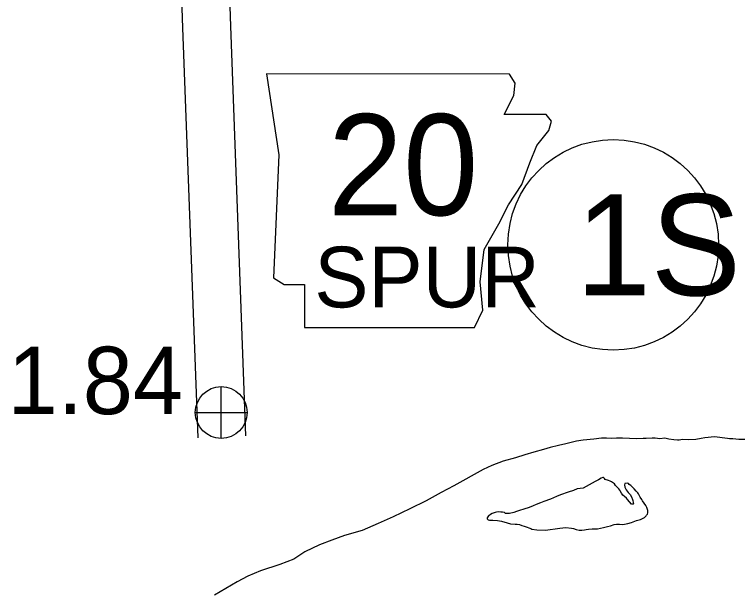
# Model space of a CAD drawing. Extents: x -939622 to -934222, y 1383701 to 1385301.
# Drawn here: x -935716.85 to -935703.26, y 1383978.91 to 1383989.81 of the extents above; entities that cross this region are included whole.
import ezdxf

# ---------------------------------------------------------------- set-up
doc = ezdxf.new("R2010")
doc.units = 0
for name, color, linetype in [('Level 10', 7, 'Continuous'), ('Level 21', 7, 'Continuous'), ('Level 25', 7, 'Continuous'), ('Level 26', 7, 'Continuous'), ('Level 27', 7, 'Continuous'), ('Level 9', 7, 'Continuous')]:
    doc.layers.add(name, color=color, linetype=linetype)

msp = doc.modelspace()

# ---------------------------------------------------------------- linework, layer by layer
at = {"layer": 'Level 10'}
for points in [[(-935713.018, 1383996.333), (-935712.794, 1383989.596), (-935712.508, 1383981.888)], [(-935713.905, 1383995.917), (-935713.694, 1383989.565), (-935713.408, 1383981.855)]]:
    msp.add_lwpolyline(points, dxfattribs=at)
at = {"layer": 'Level 21'}
msp.add_lwpolyline([(-935712.113, 1383988.696), (-935711.884, 1383987.174), (-935711.986, 1383984.864), (-935711.783, 1383984.737), (-935711.402, 1383984.737), (-935711.402, 1383983.925), (-935708.205, 1383983.925), (-935708.052, 1383984.255), (-935708.103, 1383984.788), (-935708.027, 1383985.397), (-935707.748, 1383985.879), (-935707.57, 1383986.235), (-935707.316, 1383986.615), (-935707.164, 1383987.021), (-935707.037, 1383987.351), (-935706.809, 1383987.63), (-935706.758, 1383987.808), (-935706.86, 1383987.935), (-935707.646, 1383987.935), (-935707.469, 1383988.29), (-935707.443, 1383988.519), (-935707.548, 1383988.694)], close=True, dxfattribs=at)
at = {"layer": 'Level 26'}
for p, q in [((-935712.967, 1383981.842), (-935712.967, 1383982.817)), ((-935713.454, 1383982.33), (-935712.479, 1383982.33))]:
    msp.add_line(p, q, dxfattribs=at)
msp.add_circle((-935712.967, 1383982.33), 0.487, dxfattribs=at)
at = {"layer": 'Level 27'}
msp.add_circle((-935705.599, 1383985.482), 1.98, dxfattribs=at)
at = {"layer": 'Level 9'}
for points in [[(-935703.453, 1383981.838), (-935703.697, 1383981.874), (-935703.876, 1383981.854), (-935703.944, 1383981.843), (-935704.049, 1383981.825), (-935704.183, 1383981.816), (-935704.297, 1383981.819), (-935704.363, 1383981.811), (-935704.39, 1383981.81), (-935704.461, 1383981.814), (-935704.555, 1383981.83), (-935704.627, 1383981.846), (-935704.722, 1383981.837), (-935704.81, 1383981.85), (-935704.866, 1383981.848), (-935704.983, 1383981.842), (-935705.037, 1383981.843), (-935705.165, 1383981.837), (-935705.291, 1383981.839), (-935705.423, 1383981.845), (-935705.54, 1383981.845), (-935705.63, 1383981.839), (-935705.728, 1383981.845), (-935705.821, 1383981.846), (-935705.967, 1383981.83), (-935706.162, 1383981.809), (-935706.29, 1383981.791), (-935706.489, 1383981.743), (-935706.629, 1383981.712), (-935706.786, 1383981.669), (-935706.908, 1383981.635), (-935707.092, 1383981.582), (-935707.262, 1383981.532), (-935707.434, 1383981.479), (-935707.665, 1383981.413), (-935707.879, 1383981.332), (-935708.044, 1383981.258), (-935708.593, 1383980.948), (-935708.835, 1383980.824), (-935709.118, 1383980.672), (-935709.419, 1383980.519), (-935709.738, 1383980.366), (-935710.019, 1383980.241), (-935710.318, 1383980.112), (-935710.648, 1383980.016), (-935710.888, 1383979.928), (-935711.122, 1383979.843), (-935711.394, 1383979.707), (-935711.6, 1383979.575), (-935711.866, 1383979.474), (-935712.231, 1383979.353), (-935712.468, 1383979.25), (-935712.669, 1383979.148), (-935712.881, 1383979.019), (-935713.09, 1383978.893)], [(-935703.089, 1383981.82), (-935703.179, 1383981.822), (-935703.239, 1383981.822), (-935703.35, 1383981.836), (-935703.414, 1383981.836), (-935703.453, 1383981.838)], [(-935705.478, 1383980.872), (-935705.493, 1383980.892), (-935705.527, 1383980.927), (-935705.533, 1383980.93), (-935705.558, 1383980.957), (-935705.577, 1383980.989), (-935705.613, 1383981.012), (-935705.634, 1383981.027), (-935705.659, 1383981.038), (-935705.689, 1383981.052), (-935705.749, 1383981.072), (-935705.762, 1383981.086), (-935705.783, 1383981.107), (-935705.795, 1383981.106), (-935705.825, 1383981.094), (-935705.875, 1383981.065), (-935705.937, 1383981.03), (-935706.164, 1383980.904), (-935706.28, 1383980.892), (-935706.349, 1383980.866), (-935706.449, 1383980.83)], [(-935707.645, 1383980.448), (-935707.678, 1383980.456), (-935707.714, 1383980.455), (-935707.762, 1383980.46), (-935707.792, 1383980.456), (-935707.819, 1383980.449), (-935707.837, 1383980.442), (-935707.872, 1383980.429), (-935707.908, 1383980.413), (-935707.94, 1383980.388), (-935707.946, 1383980.385), (-935707.969, 1383980.352), (-935707.968, 1383980.331), (-935707.95, 1383980.31), (-935707.923, 1383980.308), (-935707.863, 1383980.303), (-935707.773, 1383980.3), (-935707.701, 1383980.284), (-935707.595, 1383980.257), (-935707.532, 1383980.237), (-935707.442, 1383980.231), (-935707.406, 1383980.229), (-935707.361, 1383980.221), (-935707.316, 1383980.207), (-935707.273, 1383980.193), (-935707.219, 1383980.174), (-935707.183, 1383980.163), (-935707.146, 1383980.146), (-935707.128, 1383980.134), (-935707.038, 1383980.125), (-935706.87, 1383980.12), (-935706.605, 1383980.152), (-935706.491, 1383980.167), (-935706.383, 1383980.152), (-935706.344, 1383980.147), (-935706.299, 1383980.13), (-935706.239, 1383980.119), (-935706.188, 1383980.115), (-935706.137, 1383980.125), (-935706.11, 1383980.132), (-935706.065, 1383980.139), (-935705.994, 1383980.141), (-935705.946, 1383980.143), (-935705.898, 1383980.144), (-935705.785, 1383980.168), (-935705.705, 1383980.188), (-935705.651, 1383980.199), (-935705.58, 1383980.225), (-935705.538, 1383980.232), (-935705.484, 1383980.228), (-935705.433, 1383980.223), (-935705.388, 1383980.23), (-935705.326, 1383980.244), (-935705.258, 1383980.264), (-935705.163, 1383980.297), (-935705.086, 1383980.32), (-935705.023, 1383980.349), (-935705.012, 1383980.358), (-935704.983, 1383980.386), (-935704.971, 1383980.398), (-935704.957, 1383980.42), (-935704.948, 1383980.444), (-935704.946, 1383980.486), (-935704.966, 1383980.546), (-935704.988, 1383980.581), (-935705.047, 1383980.67), (-935705.06, 1383980.691), (-935705.091, 1383980.735), (-935705.123, 1383980.8), (-935705.138, 1383980.821), (-935705.166, 1383980.853), (-935705.206, 1383980.897), (-935705.231, 1383980.92), (-935705.27, 1383980.955), (-935705.298, 1383980.979), (-935705.31, 1383980.996), (-935705.337, 1383980.999), (-935705.367, 1383980.995), (-935705.379, 1383980.992), (-935705.387, 1383980.967), (-935705.38, 1383980.928), (-935705.358, 1383980.878), (-935705.318, 1383980.828), (-935705.284, 1383980.787), (-935705.253, 1383980.745), (-935705.236, 1383980.695), (-935705.233, 1383980.677), (-935705.223, 1383980.638), (-935705.219, 1383980.614), (-935705.222, 1383980.608), (-935705.228, 1383980.605), (-935705.231, 1383980.605), (-935705.252, 1383980.607), (-935705.255, 1383980.607), (-935705.329, 1383980.695), (-935705.351, 1383980.722), (-935705.387, 1383980.748), (-935705.418, 1383980.777), (-935705.443, 1383980.812), (-935705.471, 1383980.857), (-935705.478, 1383980.872)], [(-935706.449, 1383980.83), (-935706.589, 1383980.784), (-935706.663, 1383980.749), (-935706.778, 1383980.7), (-935706.906, 1383980.658), (-935706.968, 1383980.632), (-935707.045, 1383980.6), (-935707.107, 1383980.574), (-935707.181, 1383980.542), (-935707.279, 1383980.512), (-935707.359, 1383980.486), (-935707.415, 1383980.469), (-935707.466, 1383980.45), (-935707.549, 1383980.429), (-935707.621, 1383980.433), (-935707.645, 1383980.448)]]:
    msp.add_lwpolyline(points, dxfattribs=at)

# ---------------------------------------------------------------- texts
at = {"layer": 'Level 21'}
for s, height, p in [('20', 1.9008, (-935710.962, 1383986.039)), ('SPUR', 1.1405, (-935711.217, 1383984.306))]:
    msp.add_text(s, height=height, dxfattribs=at).set_placement(p)
at = {"layer": 'Level 25'}
msp.add_text('1.84', height=1.2672, dxfattribs=at).set_placement((-935716.982, 1383982.299))
at = {"layer": 'Level 27'}
msp.add_text('1S', height=1.9008, dxfattribs=at).set_placement((-935706.307, 1383984.532))

doc.saveas('drawing.dxf')
